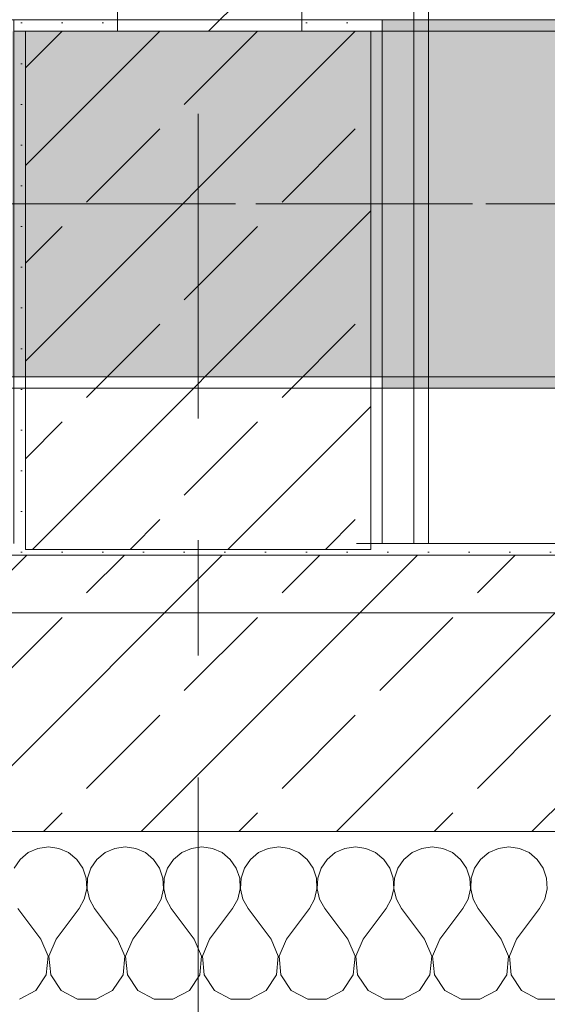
# Model space of a CAD drawing. Header units: metres. Extents: x -3.6 to 84.5, y -11 to 16.8.
# Tile 330 of 389: x 54.375 to 54.833, y -0.145 to 0.71. Entities that reach past the tile are written whole.
import ezdxf

# ---------------------------------------------------------------- set-up
doc = ezdxf.new("R2010")
doc.units = ezdxf.units.M
doc.header["$MEASUREMENT"] = 0
for name, pattern in [('Achse', [0.2, 0.1, -0.05, 0, -0.05]), ('Strichlinie doppelt', [0.546806, 0.264583, -0.105833, 0.070556, -0.105833]), ('Wipeout_Contour', [1, 0, -1])]:
    doc.linetypes.add(name, pattern=pattern)
for name, color, linetype in [('451 - Universal.Achsen Raster', 7, 'Continuous'), ('604 - Struktur.Wand Aussen', 7, 'Continuous'), ('605 - Struktur.Wand Innen', 7, 'Continuous'), ('607 - Struktur.Stütze', 7, 'Continuous'), ('608 - Struktur.Träger', 7, 'Continuous'), ('Neubau_606 - Struktur.Wand Innen Ausbau', 7, 'Continuous'), ('Neubau_653 - Abdeckung.TB Verkofferung', 7, 'Continuous')]:
    doc.layers.add(name, color=color, linetype=linetype)
pattern_1 = [(45, (0, 0), (-0.08485281, 0.08485281), []), (45, (-0.04243, 0.04243), (-0.08485281, 0.08485281), [0.09, -0.03])]
pattern_2 = [(45, (0, 0), (-0.01767767, 0.01767767), [0, -0.025])]

# ---------------------------------------------------------------- blocks, each defined once
blk = doc.blocks.new('*X102')
at = {"layer": '604 - Struktur.Wand Aussen', "color": 7, "linetype": 'Continuous', "lineweight": 5}
for p, q in [((54.4, -0.00833), (54.39089, -0.0096)), ((54.40911, -0.0096), (54.4, -0.00833)), ((54.46667, -0.00833), (54.45756, -0.0096)), ((54.47578, -0.0096), (54.46667, -0.00833)), ((54.53333, -0.00833), (54.52422, -0.0096)), ((54.54244, -0.0096), (54.53333, -0.00833)), ((54.6, -0.00833), (54.59089, -0.0096)), ((54.60911, -0.0096), (54.6, -0.00833)), ((54.66667, -0.00833), (54.65756, -0.0096)), ((54.67578, -0.0096), (54.66667, -0.00833)), ((54.73333, -0.00833), (54.72422, -0.0096)), ((54.74244, -0.0096), (54.73333, -0.00833)), ((54.8, -0.00833), (54.79089, -0.0096)), ((54.80911, -0.0096), (54.8, -0.00833)), ((54.38248, -0.01331), (54.37539, -0.01918)), ((54.39089, -0.0096), (54.38248, -0.01331)), ((54.41752, -0.01331), (54.40911, -0.0096)), ((54.42461, -0.01918), (54.41752, -0.01331)), ((54.44914, -0.01331), (54.44206, -0.01918)), ((54.45756, -0.0096), (54.44914, -0.01331)), ((54.48419, -0.01331), (54.47578, -0.0096)), ((54.49127, -0.01918), (54.48419, -0.01331)), ((54.51581, -0.01331), (54.50873, -0.01918)), ((54.52422, -0.0096), (54.51581, -0.01331)), ((54.55086, -0.01331), (54.54244, -0.0096)), ((54.55794, -0.01918), (54.55086, -0.01331)), ((54.58248, -0.01331), (54.57539, -0.01918)), ((54.59089, -0.0096), (54.58248, -0.01331)), ((54.61752, -0.01331), (54.60911, -0.0096)), ((54.62461, -0.01918), (54.61752, -0.01331)), ((54.64914, -0.01331), (54.64206, -0.01918)), ((54.65756, -0.0096), (54.64914, -0.01331)), ((54.68419, -0.01331), (54.67578, -0.0096)), ((54.69127, -0.01918), (54.68419, -0.01331)), ((54.71581, -0.01331), (54.70873, -0.01918)), ((54.72422, -0.0096), (54.71581, -0.01331)), ((54.75086, -0.01331), (54.74244, -0.0096)), ((54.75794, -0.01918), (54.75086, -0.01331)), ((54.78248, -0.01331), (54.77539, -0.01918)), ((54.79089, -0.0096), (54.78248, -0.01331)), ((54.81752, -0.01331), (54.80911, -0.0096)), ((54.82461, -0.01918), (54.81752, -0.01331)), ((54.37539, -0.01918), (54.37019, -0.02676)), ((54.42981, -0.02676), (54.42461, -0.01918)), ((54.44206, -0.01918), (54.43685, -0.02676)), ((54.49648, -0.02676), (54.49127, -0.01918)), ((54.50873, -0.01918), (54.50352, -0.02676)), ((54.56315, -0.02676), (54.55794, -0.01918)), ((54.57539, -0.01918), (54.57019, -0.02676)), ((54.62981, -0.02676), (54.62461, -0.01918)), ((54.64206, -0.01918), (54.63685, -0.02676)), ((54.69648, -0.02676), (54.69127, -0.01918)), ((54.70873, -0.01918), (54.70352, -0.02676)), ((54.76315, -0.02676), (54.75794, -0.01918)), ((54.77539, -0.01918), (54.77019, -0.02676)), ((54.82981, -0.02676), (54.82461, -0.01918)), ((54.43275, -0.03547), (54.42981, -0.02676)), ((54.43685, -0.02676), (54.43391, -0.03547)), ((54.49942, -0.03547), (54.49648, -0.02676)), ((54.50352, -0.02676), (54.50058, -0.03547)), ((54.56609, -0.03547), (54.56315, -0.02676)), ((54.57019, -0.02676), (54.56725, -0.03547)), ((54.63275, -0.03547), (54.62981, -0.02676)), ((54.63685, -0.02676), (54.63391, -0.03547)), ((54.69942, -0.03547), (54.69648, -0.02676)), ((54.70352, -0.02676), (54.70058, -0.03547)), ((54.76609, -0.03547), (54.76315, -0.02676)), ((54.77019, -0.02676), (54.76725, -0.03547)), ((54.83275, -0.03547), (54.82981, -0.02676)), ((54.4332, -0.04466), (54.43275, -0.03547)), ((54.43391, -0.03547), (54.43347, -0.04466)), ((54.49987, -0.04466), (54.49942, -0.03547)), ((54.50058, -0.03547), (54.50013, -0.04466)), ((54.56653, -0.04466), (54.56609, -0.03547)), ((54.56725, -0.03547), (54.5668, -0.04466)), ((54.6332, -0.04466), (54.63275, -0.03547)), ((54.63391, -0.03547), (54.63347, -0.04466)), ((54.69987, -0.04466), (54.69942, -0.03547)), ((54.70058, -0.03547), (54.70013, -0.04466)), ((54.76653, -0.04466), (54.76609, -0.03547)), ((54.76725, -0.03547), (54.7668, -0.04466)), ((54.8332, -0.04466), (54.83275, -0.03547)), ((54.43112, -0.05362), (54.4332, -0.04466)), ((54.43347, -0.04466), (54.43555, -0.05362)), ((54.49778, -0.05362), (54.49987, -0.04466)), ((54.50013, -0.04466), (54.50222, -0.05362)), ((54.56445, -0.05362), (54.56653, -0.04466)), ((54.5668, -0.04466), (54.56888, -0.05362)), ((54.63112, -0.05362), (54.6332, -0.04466)), ((54.63347, -0.04466), (54.63555, -0.05362)), ((54.69778, -0.05362), (54.69987, -0.04466)), ((54.70013, -0.04466), (54.70222, -0.05362)), ((54.76445, -0.05362), (54.76653, -0.04466)), ((54.7668, -0.04466), (54.76888, -0.05362)), ((54.83112, -0.05362), (54.8332, -0.04466)), ((54.42667, -0.06167), (54.43112, -0.05362)), ((54.43555, -0.05362), (54.44, -0.06167)), ((54.49333, -0.06167), (54.49778, -0.05362)), ((54.50222, -0.05362), (54.50667, -0.06167)), ((54.56, -0.06167), (54.56445, -0.05362)), ((54.56888, -0.05362), (54.57333, -0.06167)), ((54.62667, -0.06167), (54.63112, -0.05362)), ((54.63555, -0.05362), (54.64, -0.06167)), ((54.69333, -0.06167), (54.69778, -0.05362)), ((54.70222, -0.05362), (54.70667, -0.06167)), ((54.76, -0.06167), (54.76445, -0.05362)), ((54.76888, -0.05362), (54.77333, -0.06167)), ((54.82667, -0.06167), (54.83112, -0.05362)), ((54.39333, -0.08833), (54.37333, -0.06167)), ((54.40667, -0.08833), (54.42667, -0.06167)), ((54.46, -0.08833), (54.44, -0.06167)), ((54.47333, -0.08833), (54.49333, -0.06167)), ((54.52667, -0.08833), (54.50667, -0.06167)), ((54.54, -0.08833), (54.56, -0.06167)), ((54.59333, -0.08833), (54.57333, -0.06167)), ((54.60667, -0.08833), (54.62667, -0.06167)), ((54.66, -0.08833), (54.64, -0.06167)), ((54.67333, -0.08833), (54.69333, -0.06167)), ((54.72667, -0.08833), (54.70667, -0.06167)), ((54.74, -0.08833), (54.76, -0.06167)), ((54.79333, -0.08833), (54.77333, -0.06167)), ((54.80667, -0.08833), (54.82667, -0.06167)), ((54.39962, -0.1033), (54.39333, -0.08833)), ((54.40667, -0.08833), (54.40038, -0.1033)), ((54.46629, -0.1033), (54.46, -0.08833)), ((54.47333, -0.08833), (54.46705, -0.1033)), ((54.53295, -0.1033), (54.52667, -0.08833)), ((54.54, -0.08833), (54.53371, -0.1033)), ((54.59962, -0.1033), (54.59333, -0.08833)), ((54.60667, -0.08833), (54.60038, -0.1033)), ((54.66629, -0.1033), (54.66, -0.08833)), ((54.67333, -0.08833), (54.66705, -0.1033)), ((54.73295, -0.1033), (54.72667, -0.08833)), ((54.74, -0.08833), (54.73371, -0.1033)), ((54.79962, -0.1033), (54.79333, -0.08833)), ((54.80667, -0.08833), (54.80038, -0.1033)), ((54.39808, -0.11947), (54.39962, -0.1033)), ((54.40038, -0.1033), (54.40192, -0.11947)), ((54.46475, -0.11947), (54.46629, -0.1033)), ((54.46705, -0.1033), (54.46858, -0.11947)), ((54.53142, -0.11947), (54.53295, -0.1033)), ((54.53371, -0.1033), (54.53525, -0.11947)), ((54.59808, -0.11947), (54.59962, -0.1033)), ((54.60038, -0.1033), (54.60192, -0.11947)), ((54.66475, -0.11947), (54.66629, -0.1033)), ((54.66705, -0.1033), (54.66858, -0.11947)), ((54.73142, -0.11947), (54.73295, -0.1033)), ((54.73371, -0.1033), (54.73525, -0.11947)), ((54.79808, -0.11947), (54.79962, -0.1033)), ((54.80038, -0.1033), (54.80192, -0.11947)), ((54.3891, -0.13299), (54.39808, -0.11947)), ((54.40192, -0.11947), (54.4109, -0.13299)), ((54.45576, -0.13299), (54.46475, -0.11947)), ((54.46858, -0.11947), (54.47757, -0.13299)), ((54.52243, -0.13299), (54.53142, -0.11947)), ((54.53525, -0.11947), (54.54424, -0.13299)), ((54.5891, -0.13299), (54.59808, -0.11947)), ((54.60192, -0.11947), (54.6109, -0.13299)), ((54.65576, -0.13299), (54.66475, -0.11947)), ((54.66858, -0.11947), (54.67757, -0.13299)), ((54.72243, -0.13299), (54.73142, -0.11947)), ((54.73525, -0.11947), (54.74424, -0.13299)), ((54.7891, -0.13299), (54.79808, -0.11947)), ((54.80192, -0.11947), (54.8109, -0.13299)), ((54.37479, -0.14066), (54.3891, -0.13299)), ((54.4109, -0.13299), (54.42521, -0.14066)), ((54.44145, -0.14066), (54.45576, -0.13299)), ((54.47757, -0.13299), (54.49188, -0.14066)), ((54.50812, -0.14066), (54.52243, -0.13299)), ((54.54424, -0.13299), (54.55855, -0.14066)), ((54.57479, -0.14066), (54.5891, -0.13299)), ((54.6109, -0.13299), (54.62521, -0.14066)), ((54.64145, -0.14066), (54.65576, -0.13299)), ((54.67757, -0.13299), (54.69188, -0.14066)), ((54.70812, -0.14066), (54.72243, -0.13299)), ((54.74424, -0.13299), (54.75855, -0.14066)), ((54.77479, -0.14066), (54.7891, -0.13299)), ((54.8109, -0.13299), (54.82521, -0.14066)), ((54.42521, -0.14066), (54.44145, -0.14066)), ((54.49188, -0.14066), (54.50812, -0.14066)), ((54.55855, -0.14066), (54.57479, -0.14066)), ((54.62521, -0.14066), (54.64145, -0.14066)), ((54.69188, -0.14066), (54.70812, -0.14066)), ((54.75855, -0.14066), (54.77479, -0.14066)), ((54.82521, -0.14066), (54.84145, -0.14066))]:
    blk.add_line(p, q, dxfattribs=at)

msp = doc.modelspace()

# ---------------------------------------------------------------- hatches: boundary and pattern name
at = {"layer": '604 - Struktur.Wand Aussen', "linetype": 'Continuous', "lineweight": 0, "true_color": 0x000000}
h = msp.add_hatch(dxfattribs=at)
h.set_pattern_fill('Gips_0001', color=18, style=0, pattern_type=2)
h.set_pattern_definition(pattern_2)
h.paths.add_polyline_path([(54.68999, 0.255), (54.68999, 0.245), (55.14, 0.245), (55.14, 0.255)])
h = msp.add_hatch(dxfattribs=at)
h.set_pattern_fill('Beton__Stahlbeton_0001', color=18, style=0, pattern_type=2)
h.set_pattern_definition(pattern_1)
h.paths.add_polyline_path([(53.95, 0.125), (53.96, 0.125), (53.99, 0.125), (53.99, 0.005), (55.11, 0.005), (55.11, 0.125), (55.14, 0.125), (55.15, 0.125), (55.15, 0.195), (55.14, 0.195), (55.14, 0.245), (53.96, 0.245), (53.96, 0.195), (53.95, 0.195)])
at = {"layer": '607 - Struktur.Stütze', "linetype": 'Continuous', "lineweight": 0, "true_color": 0x000000}
h = msp.add_hatch(dxfattribs=at)
h.set_pattern_fill('Gips_0001', color=18, style=0, pattern_type=2)
h.set_pattern_definition(pattern_2)
h.paths.add_polyline_path([(54.36999, 0.70998), (54.36999, 0.255), (54.37999, 0.255), (54.37999, 0.69998), (54.46, 0.69998), (54.46, 0.70998)])
h = msp.add_hatch(dxfattribs=at)
h.set_pattern_fill('Gips_0001', color=18, style=0, pattern_type=2)
h.set_pattern_definition(pattern_2)
h.paths.add_polyline_path([(54.62, 0.69998), (54.67999, 0.69998), (54.67999, 0.255), (54.68999, 0.255), (54.68999, 0.70998), (54.62, 0.70998)])
h = msp.add_hatch(dxfattribs=at)
h.set_pattern_fill('Beton__Stahlbeton_0001', color=18, style=0, pattern_type=2)
h.set_pattern_definition(pattern_1)
h.paths.add_polyline_path([(54.37999, 0.24998), (54.67999, 0.24998), (54.67999, 0.69998), (54.37999, 0.69998)])
h = msp.add_hatch(dxfattribs=at)
h.set_pattern_fill('Gips_0001', color=18, style=0, pattern_type=2)
h.set_pattern_definition(pattern_2)
h.paths.add_polyline_path([(54.36999, 0.255), (54.36999, 0.245), (54.68999, 0.245), (54.68999, 0.255), (54.67999, 0.255), (54.67999, 0.24998), (54.37999, 0.24998), (54.37999, 0.255)])
at = {"layer": '608 - Struktur.Träger', "linetype": 'Continuous', "lineweight": 0, "true_color": 0x000000}
h = msp.add_hatch(dxfattribs=at)
h.set_pattern_fill('Gips_0001', color=18, style=0, pattern_type=2)
h.set_pattern_definition(pattern_2)
h.paths.add_polyline_path([(54.68999, 0.69998), (57.96999, 0.69998), (57.96999, 0.70998), (54.68999, 0.70998)])
h = msp.add_hatch(dxfattribs=at)
h.set_pattern_fill('Gips_0001', color=18, style=0, pattern_type=2)
h.set_pattern_definition(pattern_2)
h.paths.add_polyline_path([(57.96999, 0.39998), (54.68999, 0.39998), (54.68999, 0.38998), (57.96999, 0.38998)])
at = {"layer": 'Neubau_606 - Struktur.Wand Innen Ausbau', "linetype": 'Continuous', "lineweight": 0, "true_color": 0x000000}
h = msp.add_hatch(dxfattribs=at)
h.set_pattern_fill('Gips_0001', color=18, style=0, pattern_type=2)
h.set_pattern_definition(pattern_2)
h.paths.add_polyline_path([(54.7175, 0.99748), (54.7175, 0.255), (54.73, 0.255), (54.73, 0.99748)])

# ---------------------------------------------------------------- linework, layer by layer
at = {"layer": '451 - Universal.Achsen Raster', "color": 160, "linetype": 'Strichlinie doppelt', "lineweight": 9, "true_color": 0x3232ff}
msp.add_line((64.93503, 0.54998), (-3.175, 0.54998), dxfattribs=at)
at = {"layer": '604 - Struktur.Wand Aussen', "color": 7, "linetype": 'Continuous', "lineweight": 13}
for p, q in [((55.14, 0.245), (53.96, 0.245)), ((53.99, 0.005), (55.11, 0.005))]:
    msp.add_line(p, q, dxfattribs=at)
at = {"layer": '604 - Struktur.Wand Aussen', "color": 7, "linetype": 'Continuous', "lineweight": 5, "flags": 128}
msp.add_lwpolyline([(55.14, 0.255), (54.68999, 0.255)], dxfattribs=at)
at = {"layer": '607 - Struktur.Stütze', "color": 7, "linetype": 'Continuous', "lineweight": 5, "flags": 128}
for points in [[(54.46, 0.70998), (54.36999, 0.70998), (54.36999, 0.255)], [(54.68999, 0.255), (54.68999, 0.70998), (54.62, 0.70998)]]:
    msp.add_lwpolyline(points, dxfattribs=at)
at = {"layer": '607 - Struktur.Stütze', "color": 7, "linetype": 'Continuous', "lineweight": 13, "flags": 128}
msp.add_lwpolyline([(54.37999, 0.24998), (54.67999, 0.24998), (54.67999, 0.69998), (54.37999, 0.69998)], close=True, dxfattribs=at)
at = {"layer": '608 - Struktur.Träger', "color": 7, "linetype": 'Continuous', "lineweight": 5}
for p, q in [((54.68999, 0.70998), (54.68999, 0.69998)), ((57.96999, 0.70998), (54.68999, 0.70998)), ((54.68999, 0.39998), (54.68999, 0.38998)), ((57.96999, 0.38998), (54.68999, 0.38998))]:
    msp.add_line(p, q, dxfattribs=at)
at = {"layer": '608 - Struktur.Träger', "color": 7, "linetype": 'Continuous', "lineweight": 13}
for p, q in [((57.96999, 0.69998), (54.68999, 0.69998)), ((0.37999, 0.38998), (61.87999, 0.38998))]:
    msp.add_line(p, q, dxfattribs=at)
at = {"layer": '608 - Struktur.Träger', "color": 7, "linetype": 'Achse', "lineweight": 9}
msp.add_line((0.37999, 0.54998), (61.87999, 0.54998), dxfattribs=at)
at = {"layer": '608 - Struktur.Träger', "color": 7, "linetype": 'Continuous', "lineweight": 13, "flags": 128}
msp.add_lwpolyline([(61.87999, 0.39998), (61.56999, 0.39998), (58.28999, 0.39998), (57.96999, 0.39998), (54.68999, 0.39998), (54.36999, 0.39998), (51.08999, 0.39998), (50.76999, 0.39998)], dxfattribs=at)
at = {"layer": 'Neubau_606 - Struktur.Wand Innen Ausbau', "color": 1, "linetype": 'Continuous', "lineweight": 5}
msp.add_line((54.7175, 0.255), (54.7175, 0.94748), dxfattribs=at)
at = {"layer": 'Neubau_606 - Struktur.Wand Innen Ausbau', "color": 1, "linetype": 'Continuous', "lineweight": 5, "flags": 128}
for points in [[(54.73, 0.255), (54.73, 1.00998)], [(54.7175, 0.255), (54.6675, 0.255)], [(54.73, 0.255), (54.7175, 0.255)]]:
    msp.add_lwpolyline(points, dxfattribs=at)
at = {"layer": 'Neubau_653 - Abdeckung.TB Verkofferung', "color": 1, "linetype": 'Continuous', "lineweight": 5}
msp.add_line((62.02503, 0.70998), (51.02, 0.70998), dxfattribs=at)
at = {"layer": 'Neubau_653 - Abdeckung.TB Verkofferung', "color": 1, "linetype": 'Continuous', "lineweight": 9}
msp.add_line((51.02, 0.19498), (62.02503, 0.19498), dxfattribs=at)

# ---------------------------------------------------------------- block references
at = {"layer": '604 - Struktur.Wand Aussen', "color": 7, "lineweight": 18}
msp.add_blockref('*X102', (0, 0), dxfattribs=at)

# ---------------------------------------------------------------- next in the draw order: wipeouts: each hides what was drawn before it
at = {"color": 254, "linetype": 'Wipeout_Contour', "lineweight": 0, "ltscale": 218.649577}
msp.add_wipeout([(54.62, 5.09998), (54.46, 5.09998), (54.46, 0.69998), (54.62, 0.69998)], dxfattribs=at).dxf.layer = '605 - Struktur.Wand Innen'

# ---------------------------------------------------------------- next in the draw order: hatches: boundary and pattern name
at = {"layer": '605 - Struktur.Wand Innen', "linetype": 'Continuous', "lineweight": 0, "true_color": 0x000000}
h = msp.add_hatch(dxfattribs=at)
h.set_pattern_fill('MW_Ziegel_0001', color=18, style=0, pattern_type=2)
h.set_pattern_definition([(45, (0, 0), (-0.06363961, 0.06363961), [])])
h.paths.add_polyline_path([(54.62, 5.09998), (54.46, 5.09998), (54.46, 0.69998), (54.62, 0.69998)])
at = {"layer": '608 - Struktur.Träger', "linetype": 'Continuous', "lineweight": 0, "true_color": 0x000000}
h = msp.add_hatch(dxfattribs=at)
h.set_pattern_fill('Beton__Stahlbeton_0001', color=18, style=0, pattern_type=2)
h.set_pattern_definition(pattern_1)
h.paths.add_polyline_path([(0.68999, 0.69998), (0.37999, 0.69998), (0.37999, 0.39998), (0.68999, 0.39998), (3.96999, 0.39998), (4.28999, 0.39998), (7.56999, 0.39998), (7.88999, 0.39998), (11.16999, 0.39998), (11.48999, 0.39998), (14.76999, 0.39998), (15.08999, 0.39998), (18.36999, 0.39998), (18.68999, 0.39998), (21.96999, 0.39998), (22.28999, 0.39998), (25.56999, 0.39998), (25.88999, 0.39998), (29.16999, 0.39998), (29.48999, 0.39998), (32.76999, 0.39998), (33.08999, 0.39998), (36.36999, 0.39998), (36.68999, 0.39998), (39.96999, 0.39998), (40.28999, 0.39998), (43.56999, 0.39998), (43.88999, 0.39998), (47.16999, 0.39998), (47.48999, 0.39998), (50.76999, 0.39998), (51.08999, 0.39998), (54.36999, 0.39998), (54.68999, 0.39998), (57.96999, 0.39998), (58.28999, 0.39998), (61.56999, 0.39998), (61.87999, 0.39998), (61.87999, 0.69998), (61.56999, 0.69998), (58.28999, 0.69998), (57.96999, 0.69998), (54.68999, 0.69998), (54.36999, 0.69998), (51.08999, 0.69998), (50.76999, 0.69998), (47.48999, 0.69998), (47.16999, 0.69998), (43.88999, 0.69998), (43.56999, 0.69998), (40.28999, 0.69998), (39.9, 0.69998), (36.68999, 0.69998), (36.36999, 0.69998), (33.08999, 0.69998), (32.76999, 0.69998), (29.48999, 0.69998), (29.16999, 0.69998), (25.88999, 0.69998), (25.56999, 0.69998), (22.28999, 0.69998), (21.96999, 0.69998), (18.68999, 0.69998), (18.36999, 0.69998), (15.08999, 0.69998), (14.76999, 0.69998), (11.48999, 0.69998), (11.16999, 0.69998), (7.88999, 0.69998), (7.56999, 0.69998), (4.28999, 0.69998), (3.96999, 0.69998)])

# ---------------------------------------------------------------- next in the draw order: linework, layer by layer
at = {"layer": '451 - Universal.Achsen Raster', "color": 160, "linetype": 'Strichlinie doppelt', "lineweight": 9, "true_color": 0x3232ff}
msp.add_line((54.52999, -10.585), (54.52999, 16.355), dxfattribs=at)
at = {"layer": '605 - Struktur.Wand Innen', "color": 7, "linetype": 'Continuous', "lineweight": 18, "flags": 128}
for points in [[(54.46, 5.09998), (54.46, 0.69998)], [(54.62, 0.69998), (54.62, 5.09998)]]:
    msp.add_lwpolyline(points, dxfattribs=at)
at = {"layer": '608 - Struktur.Träger', "color": 7, "linetype": 'Continuous', "lineweight": 13}
for p, q in [((0.37999, 0.70998), (61.87999, 0.70998)), ((54.68999, 0.69998), (54.36999, 0.69998))]:
    msp.add_line(p, q, dxfattribs=at)

doc.saveas('drawing.dxf')
